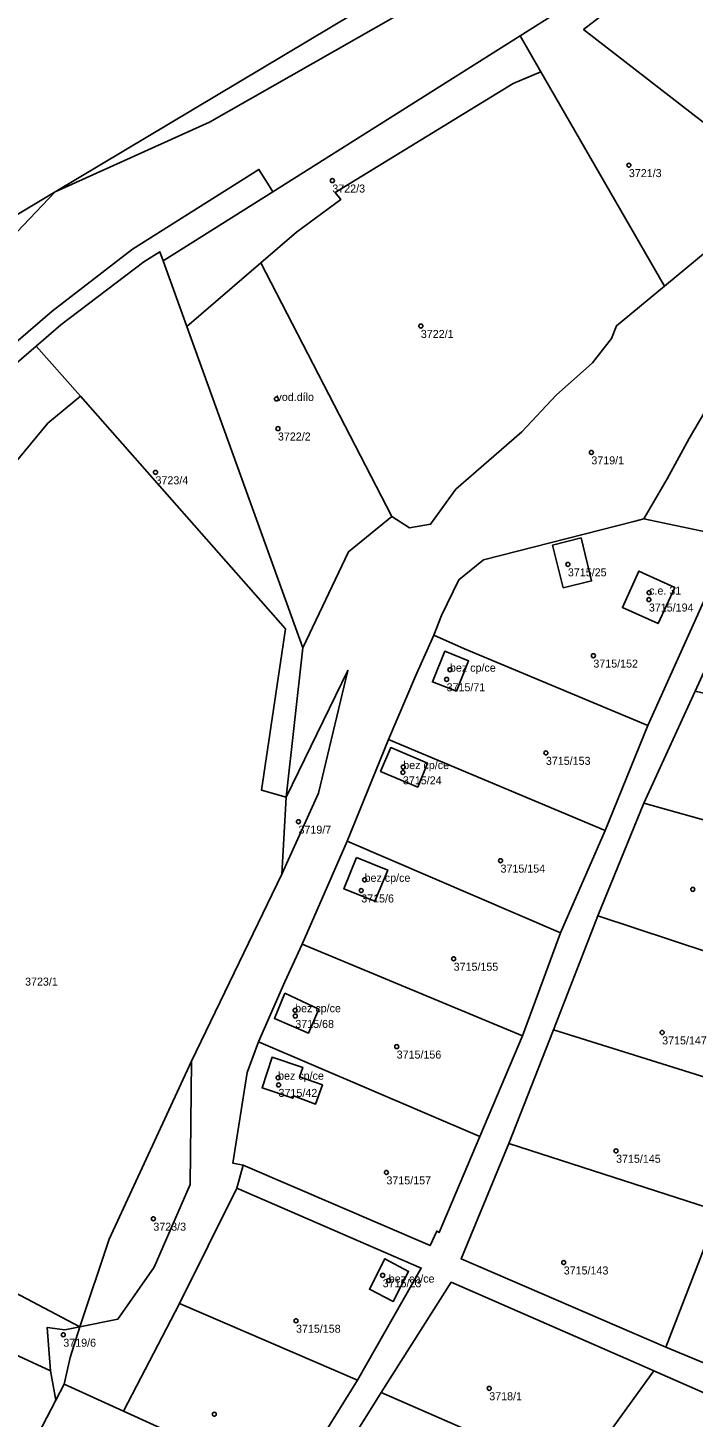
# Model space of a CAD drawing. Extents: x -878211 to -870363, y -1058464 to -1052522.
# Drawn here: x -874257.5 to -874174.3, y -1054710.7 to -1054537.1 of the extents above; entities that cross this region are included whole.
import ezdxf

# ---------------------------------------------------------------- set-up
doc = ezdxf.new("R2010")
doc.units = 0
for name, color, linetype in [('Definiční body', 7, 'Continuous'), ('Polygon budovy', 7, 'Continuous'), ('Polygon parcely', 7, 'Continuous')]:
    doc.layers.add(name, color=color, linetype=linetype)

msp = doc.modelspace()

# ---------------------------------------------------------------- linework, layer by layer
at = {"layer": 'Definiční body'}
for centre in [(-874182.35, -1054554.26994), (-874219.41, -1054556.19994), (-874208.35, -1054574.36994), (-874226.39, -1054583.48994), (-874226.21, -1054587.18994), (-874187.04, -1054590.16994), (-874241.51, -1054592.65994), (-874189.97, -1054604.15994), (-874179.85, -1054608.55994), (-874179.82, -1054607.68994), (-874186.79, -1054615.56994), (-874204.71, -1054617.31994), (-874205.13, -1054618.52994), (-874192.72, -1054627.71994), (-874210.55, -1054629.48994), (-874210.59, -1054630.15994), (-874223.64, -1054636.31994), (-874198.39, -1054641.18994), (-874215.8, -1054644.91994), (-874215.38, -1054643.57994), (-874174.36, -1054644.76994), (-874204.25, -1054653.44994), (-874224.06, -1054659.87994), (-874224.04, -1054660.59994), (-874178.19, -1054662.65994), (-874211.37, -1054664.42994), (-874226.19, -1054668.30994), (-874226.13, -1054669.21994), (-874183.95, -1054677.44994), (-874212.65, -1054680.14994), (-874241.78, -1054685.93994), (-874190.49, -1054691.40994), (-874213.12, -1054693.00994), (-874212.36, -1054693.66994), (-874223.95, -1054698.68994), (-874253.03, -1054700.43994), (-874199.8, -1054707.12994), (-874234.16, -1054710.35994)]:
    msp.add_circle(centre, 0.25, dxfattribs=at)
at = {"layer": 'Polygon budovy'}
for points in [[(-874183.16, -1054609.56), (-874178.7, -1054611.56), (-874176.62, -1054607.03), (-874181.1, -1054605)], [(-874205.36, -1054615.02), (-874206.9, -1054618.84), (-874203.9, -1054620), (-874202.38, -1054616.22)], [(-874213.38, -1054630.03), (-874208.74, -1054631.99), (-874207.53, -1054628.99), (-874212.12, -1054627.05)], [(-874216.4, -1054640.79), (-874217.97, -1054644.71), (-874214.11, -1054646.26), (-874212.48, -1054642.36)], [(-874225.33, -1054657.75), (-874226.65, -1054660.89), (-874222.37, -1054662.73), (-874221.09, -1054659.73)], [(-874228.19, -1054669.58), (-874224.36, -1054670.88), (-874224.27, -1054670.59), (-874221.5, -1054671.6), (-874220.64, -1054669.18), (-874223.5, -1054668.22), (-874223.11, -1054667.03), (-874226.95, -1054665.75)], [(-874214.78, -1054694.74), (-874211.79, -1054696.27), (-874209.88, -1054692.52), (-874212.83, -1054690.93)]]:
    msp.add_lwpolyline(points, close=True, dxfattribs=at)
at = {"layer": 'Polygon parcely'}
for points in [[(-874147.77, -1054503.58), (-874157.54, -1054513.79), (-874188.02, -1054537.32), (-874163.67, -1054556.17), (-874160.5, -1054556.82), (-874158.32, -1054557.26), (-874157.24, -1054557.48), (-874149.62, -1054558.01), (-874099.72, -1054533.21), (-874099, -1054532.85), (-874098.75, -1054531.27), (-874093.58, -1054498.36), (-874088.6, -1054484.61), (-874118.11, -1054472.19), (-874131.43, -1054471.9), (-874141.76, -1054494.85)], [(-874188.02, -1054537.32), (-874157.54, -1054513.79), (-874191.3, -1054535.19), (-874195.95, -1054538.12), (-874193.37, -1054542.59), (-874177.9, -1054569.39), (-874172.32, -1054564.78), (-874160.5, -1054556.82), (-874163.67, -1054556.17)], [(-874188.6, -1054522.63), (-874202.34, -1054526.71), (-874254.05, -1054557.58), (-874234.75, -1054548.88), (-874198.29, -1054528.11)], [(-874195.95, -1054538.12), (-874226.84, -1054557.58), (-874240.55, -1054566.22), (-874237.59, -1054574.42), (-874228.35, -1054566.47), (-874223.88, -1054562.63), (-874218.36, -1054558.56), (-874219.04, -1054557.69), (-874196.8, -1054544.05), (-874193.37, -1054542.59)], [(-874218.36, -1054558.56), (-874223.88, -1054562.63), (-874228.35, -1054566.47), (-874211.96, -1054598.18), (-874209.77, -1054599.59), (-874207.14, -1054599.15), (-874203.98, -1054594.76), (-874195.74, -1054587.58), (-874191.44, -1054583.02), (-874186.88, -1054578.98), (-874184.52, -1054575.91), (-874183.9, -1054574.33), (-874177.9, -1054569.39), (-874193.37, -1054542.59), (-874196.8, -1054544.05), (-874219.04, -1054557.69)], [(-874269.23, -1054573.52), (-874254.05, -1054557.58), (-874269.38, -1054566.77), (-874284.23, -1054569.21)], [(-874253.33, -1054574.22), (-874256.41, -1054576.88), (-874250.89, -1054583.15), (-874225.26, -1054612.23), (-874228.28, -1054632.37), (-874225.18, -1054633.24), (-874223.1, -1054614.59), (-874237.59, -1054574.42), (-874240.55, -1054566.22), (-874240.96, -1054565.08), (-874242.96, -1054566.36)], [(-874228.35, -1054566.47), (-874237.59, -1054574.42), (-874223.1, -1054614.59), (-874217.4, -1054602.57), (-874211.96, -1054598.18)], [(-874256.41, -1054576.88), (-874260.73, -1054580.61), (-874265.91, -1054585.63), (-874276.25, -1054599.26), (-874278.11, -1054602.96), (-874271.56, -1054609.26), (-874271.17, -1054613.27), (-874272.62, -1054621.13), (-874267.02, -1054605.25), (-874264.12, -1054598.8), (-874259.3, -1054591.76), (-874254.98, -1054586.52), (-874250.89, -1054583.15)], [(-874154.49, -1054586.53), (-874162.33, -1054579.91), (-874167.88, -1054576.35), (-874170.14, -1054580.46), (-874174.82, -1054588.42), (-874177.55, -1054593.47), (-874180.5, -1054598.45), (-874169.42, -1054600.78), (-874164.57, -1054601.74)], [(-874250.89, -1054583.15), (-874254.98, -1054586.52), (-874259.3, -1054591.76), (-874264.12, -1054598.8), (-874267.02, -1054605.25), (-874272.62, -1054621.13), (-874277.13, -1054644.82), (-874288.1, -1054679.85), (-874250.95, -1054699.44), (-874247.32, -1054688.47), (-874237.01, -1054666.24), (-874225.73, -1054642.87), (-874225.18, -1054633.24), (-874228.28, -1054632.37), (-874225.26, -1054612.23)], [(-874180.5, -1054598.45), (-874181.75, -1054598.81), (-874200.5, -1054603.57), (-874203.6, -1054606.07), (-874205.78, -1054610.55), (-874206.74, -1054613.02), (-874202.89, -1054614.7), (-874179.99, -1054624.28), (-874169.42, -1054600.78)], [(-874190.55, -1054607.11), (-874191.89, -1054601.75), (-874188.33, -1054600.86), (-874187.02, -1054606.22)], [(-874190.55, -1054607.11), (-874187.02, -1054606.22), (-874188.33, -1054600.86), (-874191.89, -1054601.75)], [(-874176.62, -1054607.03), (-874181.1, -1054605), (-874183.16, -1054609.56), (-874178.7, -1054611.56)], [(-874176.62, -1054607.03), (-874178.7, -1054611.56), (-874183.16, -1054609.56), (-874181.1, -1054605)], [(-874141.09, -1054644.8), (-874146.83, -1054666.8), (-874153.21, -1054687.91), (-874160.88, -1054707.86), (-874161.73, -1054708.61), (-874177.75, -1054701.98), (-874203.33, -1054690.94), (-874197.35, -1054676.55), (-874191.77, -1054662.33), (-874186.23, -1054648.08), (-874180.48, -1054634.02), (-874174.08, -1054619.99), (-874170.95, -1054613.17), (-874168.29, -1054609.87), (-874164.26, -1054607.94), (-874159.97, -1054607.26), (-874152.33, -1054607.93), (-874146.3, -1054610.2), (-874132.64, -1054616.4)], [(-874212.4, -1054626.03), (-874185.32, -1054637.4), (-874179.99, -1054624.28), (-874202.89, -1054614.7), (-874206.74, -1054613.02), (-874209.01, -1054618.11)], [(-874206.9, -1054618.84), (-874205.36, -1054615.02), (-874202.38, -1054616.22), (-874203.9, -1054620)], [(-874206.9, -1054618.84), (-874203.9, -1054620), (-874202.38, -1054616.22), (-874205.36, -1054615.02)], [(-874225.73, -1054642.87), (-874221.12, -1054632.76), (-874217.46, -1054617.4), (-874225.18, -1054633.24)], [(-874151.11, -1054625.48), (-874174.08, -1054619.99), (-874180.48, -1054634.02), (-874155.32, -1054641.02)], [(-874217.55, -1054638.73), (-874190.91, -1054650.22), (-874185.32, -1054637.4), (-874212.4, -1054626.03)], [(-874212.12, -1054627.05), (-874207.53, -1054628.99), (-874208.74, -1054631.99), (-874213.38, -1054630.03)], [(-874212.12, -1054627.05), (-874213.38, -1054630.03), (-874208.74, -1054631.99), (-874207.53, -1054628.99)], [(-874180.48, -1054634.02), (-874186.23, -1054648.08), (-874162.9, -1054655.79), (-874159.76, -1054656.83), (-874159.51, -1054655.96), (-874155.32, -1054641.02)], [(-874223.18, -1054651.64), (-874195.64, -1054663.06), (-874190.91, -1054650.22), (-874217.55, -1054638.73)], [(-874216.4, -1054640.79), (-874212.48, -1054642.36), (-874214.11, -1054646.26), (-874217.97, -1054644.71)], [(-874216.4, -1054640.79), (-874217.97, -1054644.71), (-874214.11, -1054646.26), (-874212.48, -1054642.36)], [(-874159.76, -1054656.83), (-874162.9, -1054655.79), (-874186.23, -1054648.08), (-874191.77, -1054662.33), (-874165.29, -1054670.62), (-874162.8, -1054664.14), (-874162.1, -1054662.44)], [(-874195.64, -1054663.06), (-874223.18, -1054651.64), (-874225.34, -1054656.34), (-874228.65, -1054663.81), (-874200.98, -1054675.66)], [(-874225.33, -1054657.75), (-874221.09, -1054659.73), (-874222.37, -1054662.73), (-874226.65, -1054660.89)], [(-874225.33, -1054657.75), (-874226.65, -1054660.89), (-874222.37, -1054662.73), (-874221.09, -1054659.73)], [(-874230.54, -1054679.26), (-874207.18, -1054689.28), (-874206.36, -1054687.47), (-874206.05, -1054687.65), (-874200.98, -1054675.66), (-874228.65, -1054663.81), (-874230.04, -1054667.67), (-874231.85, -1054678.98)], [(-874165.29, -1054670.62), (-874191.77, -1054662.33), (-874197.35, -1054676.55), (-874171.14, -1054684.97), (-874169.94, -1054682.03)], [(-874226.95, -1054665.75), (-874223.11, -1054667.03), (-874223.5, -1054668.22), (-874220.64, -1054669.18), (-874221.5, -1054671.6), (-874224.27, -1054670.59), (-874224.36, -1054670.88), (-874228.19, -1054669.58)], [(-874226.95, -1054665.75), (-874228.19, -1054669.58), (-874224.36, -1054670.88), (-874224.27, -1054670.59), (-874221.5, -1054671.6), (-874220.64, -1054669.18), (-874223.5, -1054668.22), (-874223.11, -1054667.03)], [(-874246.21, -1054698.47), (-874241.67, -1054691.98), (-874237.16, -1054681.64), (-874237.01, -1054666.24), (-874247.32, -1054688.47), (-874250.95, -1054699.44)], [(-874197.35, -1054676.55), (-874203.33, -1054690.94), (-874177.75, -1054701.98), (-874171.14, -1054684.97)], [(-874250.95, -1054699.44), (-874288.1, -1054679.85), (-874290.73, -1054688.24), (-874254.63, -1054704.93), (-874255.03, -1054699.52), (-874252.86, -1054699.83)], [(-874216.27, -1054706.12), (-874208.29, -1054692.11), (-874231.34, -1054682.11), (-874238.5, -1054696.51)], [(-874153.21, -1054687.91), (-874169.94, -1054682.03), (-874171.14, -1054684.97), (-874177.75, -1054701.98), (-874161.73, -1054708.61), (-874160.88, -1054707.86)], [(-874254.63, -1054704.93), (-874290.73, -1054688.24), (-874300.04, -1054683.86), (-874317.27, -1054721.26), (-874331.34, -1054719.87), (-874337.37, -1054738.74), (-874336.5, -1054749.9), (-874335.74, -1054758.74), (-874323.95, -1054796.2), (-874316.77, -1054815.27), (-874315.75, -1054814.37), (-874311.44, -1054814.42), (-874299.6, -1054796.97), (-874285.66, -1054763.83), (-874294.94, -1054759.79), (-874285.6, -1054739), (-874275.47, -1054743.38), (-874274.49, -1054741.94), (-874260.75, -1054721.65), (-874259.6, -1054719.44), (-874253.98, -1054708.6)], [(-874211.79, -1054696.27), (-874214.78, -1054694.74), (-874212.83, -1054690.93), (-874209.88, -1054692.52)], [(-874211.79, -1054696.27), (-874209.88, -1054692.52), (-874212.83, -1054690.93), (-874214.78, -1054694.74)], [(-874179.22, -1054704.95), (-874180.73, -1054704.29), (-874204.57, -1054693.88), (-874213.29, -1054707.67), (-874188.91, -1054718.33)], [(-874245.52, -1054709.99), (-874224.95, -1054719.37), (-874224.61, -1054719.54), (-874216.27, -1054706.12), (-874238.5, -1054696.51)], [(-874252.86, -1054699.83), (-874255.03, -1054699.52), (-874254.63, -1054704.93), (-874253.98, -1054708.6), (-874252.94, -1054706.61), (-874252.17, -1054703.29), (-874250.95, -1054699.44)], [(-874190.56, -1054720.92), (-874171.84, -1054730.11), (-874162.73, -1054712.18), (-874179.22, -1054704.95), (-874188.91, -1054718.33)], [(-874245.52, -1054709.99), (-874252.94, -1054706.61), (-874253.98, -1054708.6), (-874259.6, -1054719.44), (-874255.46, -1054721.86), (-874234.94, -1054733.88), (-874233.65, -1054734.16), (-874224.95, -1054719.37)], [(-874190.56, -1054720.92), (-874188.91, -1054718.33), (-874213.29, -1054707.67), (-874221.67, -1054721.07), (-874200.38, -1054735.33)]]:
    msp.add_lwpolyline(points, close=True, dxfattribs=at)
for points in [[(-874270.39, -1054524.39), (-874274.79, -1054552.31), (-874280.98, -1054551.37), (-874281.11, -1054552.25), (-874281.55, -1054552.19), (-874284.47, -1054551.74), (-874284.91, -1054551.68), (-874286.47, -1054561.87), (-874294.64, -1054560.51), (-874296.01, -1054566.15), (-874291.1, -1054567.37), (-874284.23, -1054569.21), (-874269.38, -1054566.77), (-874254.05, -1054557.58), (-874202.34, -1054526.71)], [(-874198.29, -1054528.11), (-874234.75, -1054548.88), (-874254.05, -1054557.58), (-874269.23, -1054573.52)], [(-874262.24, -1054579.24), (-874254.44, -1054572.5), (-874244.4, -1054564.76), (-874228.59, -1054554.79), (-874227.51, -1054556.51), (-874226.84, -1054557.58), (-874195.95, -1054538.12), (-874191.3, -1054535.19)], [(-874260.73, -1054580.61), (-874256.41, -1054576.88), (-874253.33, -1054574.22), (-874242.96, -1054566.36), (-874240.96, -1054565.08), (-874240.55, -1054566.22), (-874226.84, -1054557.58), (-874227.51, -1054556.51), (-874228.59, -1054554.79), (-874244.4, -1054564.76), (-874254.44, -1054572.5), (-874262.24, -1054579.24)], [(-874172.32, -1054564.78), (-874177.9, -1054569.39), (-874183.9, -1054574.33), (-874184.52, -1054575.91), (-874186.88, -1054578.98), (-874191.44, -1054583.02), (-874195.74, -1054587.58), (-874203.98, -1054594.76), (-874207.14, -1054599.15), (-874209.77, -1054599.59), (-874211.96, -1054598.18), (-874217.4, -1054602.57), (-874223.1, -1054614.59), (-874225.18, -1054633.24), (-874217.46, -1054617.4), (-874221.12, -1054632.76), (-874225.73, -1054642.87), (-874237.01, -1054666.24), (-874237.16, -1054681.64), (-874241.67, -1054691.98), (-874246.21, -1054698.47), (-874250.95, -1054699.44), (-874252.17, -1054703.29), (-874252.94, -1054706.61), (-874245.52, -1054709.99), (-874238.5, -1054696.51), (-874231.34, -1054682.11), (-874230.54, -1054679.26), (-874231.85, -1054678.98), (-874230.04, -1054667.67), (-874228.65, -1054663.81), (-874225.34, -1054656.34), (-874223.18, -1054651.64), (-874217.55, -1054638.73), (-874212.4, -1054626.03), (-874209.01, -1054618.11), (-874206.74, -1054613.02), (-874205.78, -1054610.55), (-874203.6, -1054606.07), (-874200.5, -1054603.57), (-874181.75, -1054598.81), (-874180.5, -1054598.45), (-874177.55, -1054593.47), (-874174.82, -1054588.42), (-874170.14, -1054580.46)], [(-874169.42, -1054600.78), (-874179.99, -1054624.28), (-874185.32, -1054637.4), (-874190.91, -1054650.22), (-874195.64, -1054663.06), (-874200.98, -1054675.66), (-874206.05, -1054687.65), (-874206.36, -1054687.47), (-874207.18, -1054689.28), (-874230.54, -1054679.26), (-874231.34, -1054682.11), (-874208.29, -1054692.11), (-874216.27, -1054706.12), (-874224.61, -1054719.54)], [(-874221.67, -1054721.07), (-874213.29, -1054707.67), (-874204.57, -1054693.88), (-874180.73, -1054704.29), (-874179.22, -1054704.95), (-874162.73, -1054712.18)]]:
    msp.add_lwpolyline(points, dxfattribs=at)

# ---------------------------------------------------------------- texts
at = {"layer": 'Definiční body'}
for s, p in [('3721/3', (-874182.35, -1054555.759)), ('3722/3', (-874219.41, -1054557.689)), ('3722/1', (-874208.35, -1054575.859)), ('vod.dílo', (-874226.39, -1054583.74)), ('3722/2', (-874226.21, -1054588.679)), ('3719/1', (-874187.04, -1054591.659)), ('3723/4', (-874241.51, -1054594.149)), ('3715/25', (-874189.97, -1054605.649)), ('c.e. 31', (-874179.82, -1054607.94)), ('3715/194', (-874179.85, -1054610.049)), ('bez cp/ce', (-874204.71, -1054617.57)), ('3715/152', (-874186.79, -1054617.059)), ('3715/71', (-874205.13, -1054620.019)), ('bez cp/ce', (-874210.55, -1054629.74)), ('3715/153', (-874192.72, -1054629.209)), ('3715/24', (-874210.59, -1054631.649)), ('3719/7', (-874223.64, -1054637.809)), ('bez cp/ce', (-874215.38, -1054643.83)), ('3715/154', (-874198.39, -1054642.679)), ('3715/6', (-874215.8, -1054646.409)), ('3715/155', (-874204.25, -1054654.939)), ('3723/1', (-874257.81, -1054656.799)), ('bez cp/ce', (-874224.06, -1054660.129)), ('3715/68', (-874224.04, -1054662.089)), ('3715/147', (-874178.19, -1054664.149)), ('3715/156', (-874211.37, -1054665.919)), ('bez cp/ce', (-874226.19, -1054668.56)), ('3715/42', (-874226.13, -1054670.709)), ('3715/145', (-874183.95, -1054678.939)), ('3715/157', (-874212.65, -1054681.639)), ('3723/3', (-874241.78, -1054687.429)), ('3715/23', (-874213.12, -1054694.499)), ('bez cp/ce', (-874212.36, -1054693.919)), ('3715/143', (-874190.49, -1054692.899)), ('3715/158', (-874223.95, -1054700.179)), ('3719/6', (-874253.03, -1054701.929)), ('3718/1', (-874199.8, -1054708.619))]:
    msp.add_text(s, height=0.999996, dxfattribs=at).set_placement(p)

doc.saveas('drawing.dxf')
